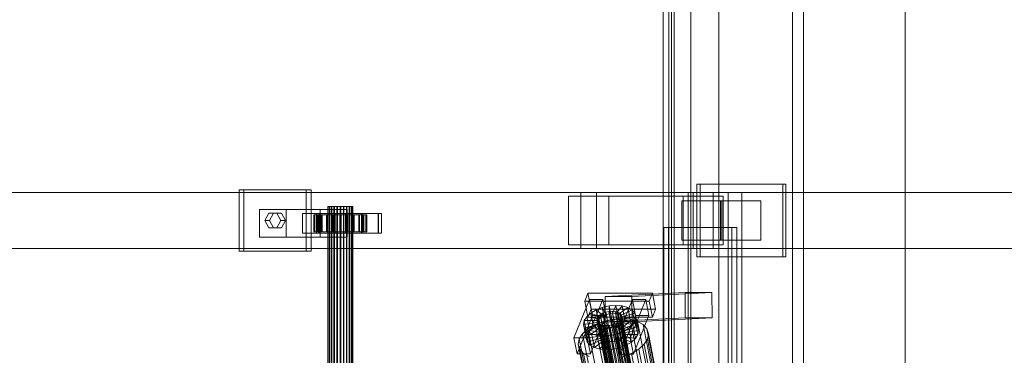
# Model space of a CAD drawing. Header units: millimetres. Extents: x -4395 to 65662, y -65530 to 6847.
# Tile 505 of 656: x 3339 to 4043, y -17666 to -17426. Entities that reach past the tile are written whole.
import ezdxf

# ---------------------------------------------------------------- set-up
doc = ezdxf.new("R2010")
doc.units = ezdxf.units.MM
doc.layers.add('superior_C01', color=7, linetype='Continuous', lineweight=0)
doc.layers.add('superior_tolva', color=7, linetype='Continuous', lineweight=0)

msp = doc.modelspace()

# ---------------------------------------------------------------- linework, layer by layer
at = {"layer": 'superior_C01'}
for p, q in [((3544.288, -17548), (3496.321, -17548)), ((3496.321, -17548), (3496.321, -17592)), ((3499.708, -17548), (3496.321, -17548)), ((3499.708, -17592), (3499.708, -17548)), ((3499.708, -17548), (3547.675, -17548)), ((3544.288, -17592), (3544.288, -17548)), ((3544.288, -17548), (3547.675, -17548)), ((3547.675, -17548), (3547.675, -17592)), ((3884.794, -17544), (3823.396, -17544)), ((3823.396, -17544), (3823.396, -17596)), ((3825.654, -17544), (3823.396, -17544)), ((3825.654, -17596), (3825.654, -17544)), ((3825.654, -17544), (3887.052, -17544)), ((3884.794, -17596), (3884.794, -17544)), ((3884.794, -17544), (3887.052, -17544)), ((3887.052, -17544), (3887.052, -17596)), ((3740.385, -17550), (2589.177, -17550)), ((2600.468, -17550), (3751.675, -17550)), ((3820.827, -17550), (2669.62, -17550)), ((2683.732, -17550), (3834.94, -17550)), ((3760.42, -17552.5), (3731.64, -17552.5)), ((3731.64, -17552.5), (3731.64, -17587.5)), ((3813.494, -17552.5), (3731.64, -17552.5)), ((3740.385, -17550), (3740.385, -17590)), ((3751.675, -17550), (3740.385, -17550)), ((4891.593, -17550), (3740.385, -17550)), ((3751.675, -17590), (3751.675, -17550)), ((3751.675, -17550), (4902.883, -17550)), ((3760.42, -17587.5), (3760.42, -17552.5)), ((3760.42, -17552.5), (3842.274, -17552.5)), ((3845.659, -17550), (3807.286, -17550)), ((3807.286, -17550), (3807.286, -18450)), ((3817.165, -17550), (3807.286, -17550)), ((3841.327, -17556), (3812.547, -17556)), ((3812.547, -17556), (3812.547, -17584)), ((3840.269, -17556), (3812.547, -17556)), ((3813.494, -17587.5), (3813.494, -17552.5)), ((3813.494, -17552.5), (3842.274, -17552.5)), ((3817.165, -18450), (3817.165, -17550)), ((3817.165, -17550), (3855.538, -17550)), ((3820.827, -17550), (3820.827, -17590)), ((3834.94, -17550), (3820.827, -17550)), ((4972.035, -17550), (3820.827, -17550)), ((3834.94, -17590), (3834.94, -17550)), ((3834.94, -17550), (4986.148, -17550)), ((3840.269, -17584), (3840.269, -17556)), ((3840.269, -17556), (3869.049, -17556)), ((3841.327, -17584), (3841.327, -17556)), ((3841.327, -17556), (3869.049, -17556)), ((3842.274, -17552.5), (3842.274, -17587.5)), ((3845.659, -18450), (3845.659, -17550)), ((3845.659, -17550), (3855.538, -17550)), ((3855.538, -17550), (3855.538, -18450)), ((3869.049, -17556), (3869.049, -17584)), ((3529.898, -17562), (3510.711, -17562)), ((3510.711, -17562), (3510.711, -17582)), ((3554.244, -17562), (3510.711, -17562)), ((3529.898, -17582), (3529.898, -17562)), ((3529.898, -17562), (3573.431, -17562)), ((3554.244, -17582), (3554.244, -17562)), ((3554.244, -17562), (3573.431, -17562)), ((3559.888, -17560), (3559.638, -17560)), ((3559.638, -17560), (3560.002, -17560)), ((3559.638, -18440), (3559.638, -17560)), ((3560.734, -17560), (3559.888, -17560)), ((3559.888, -18440), (3559.888, -17560)), ((3560.002, -17560), (3560.953, -17560)), ((3560.002, -18440), (3560.002, -17560)), ((3562.119, -17560), (3560.734, -17560)), ((3560.734, -18440), (3560.734, -17560)), ((3560.953, -17560), (3562.429, -17560)), ((3560.953, -18440), (3560.953, -17560)), ((3563.947, -17560), (3562.119, -17560)), ((3562.119, -18440), (3562.119, -17560)), ((3562.429, -17560), (3564.327, -17560)), ((3562.429, -18440), (3562.429, -17560)), ((3566.095, -17560), (3563.947, -17560)), ((3563.947, -18440), (3563.947, -17560)), ((3564.327, -17560), (3566.519, -17560)), ((3564.327, -18440), (3564.327, -17560)), ((3568.417, -17560), (3566.095, -17560)), ((3566.095, -18440), (3566.095, -17560)), ((3566.519, -17560), (3568.855, -17560)), ((3566.519, -18440), (3566.519, -17560)), ((3570.753, -17560), (3568.417, -17560)), ((3568.417, -18440), (3568.417, -17560)), ((3568.855, -17560), (3571.176, -17560)), ((3568.855, -18440), (3568.855, -17560)), ((3572.945, -17560), (3570.753, -17560)), ((3570.753, -18440), (3570.753, -17560)), ((3571.176, -17560), (3573.324, -17560)), ((3571.176, -18440), (3571.176, -17560)), ((3574.843, -17560), (3572.945, -17560)), ((3572.945, -18440), (3572.945, -17560)), ((3573.324, -17560), (3575.153, -17560)), ((3573.324, -18440), (3573.324, -17560)), ((3573.431, -17562), (3573.431, -17582)), ((3576.318, -17560), (3574.843, -17560)), ((3574.843, -18440), (3574.843, -17560)), ((3575.153, -17560), (3576.537, -17560)), ((3575.153, -18440), (3575.153, -17560)), ((3577.27, -17560), (3576.318, -17560)), ((3576.318, -18440), (3576.318, -17560)), ((3576.537, -17560), (3577.383, -17560)), ((3576.537, -18440), (3576.537, -17560)), ((3577.633, -17560), (3577.27, -17560)), ((3577.27, -17560), (3577.27, -18440)), ((3577.383, -17560), (3577.633, -17560)), ((3577.383, -18440), (3577.383, -17560)), ((3577.633, -18440), (3577.633, -17560)), ((3514.549, -17570), (3517.427, -17564.804)), ((3517.427, -17575.196), (3514.549, -17570)), ((3514.549, -17570), (3517.936, -17570)), ((3517.427, -17564.804), (3523.183, -17564.804)), ((3520.814, -17564.804), (3517.427, -17564.804)), ((3520.814, -17564.804), (3517.936, -17570)), ((3517.936, -17570), (3520.814, -17575.196)), ((3526.57, -17564.804), (3520.814, -17564.804)), ((3523.183, -17564.804), (3526.061, -17570)), ((3526.57, -17564.804), (3523.183, -17564.804)), ((3526.061, -17570), (3523.183, -17575.196)), ((3529.448, -17570), (3526.061, -17570)), ((3529.448, -17570), (3526.57, -17564.804)), ((3526.57, -17575.196), (3529.448, -17570)), ((3553.115, -17565), (3541.603, -17565)), ((3541.603, -17565), (3541.603, -17579)), ((3553.458, -17565), (3541.603, -17565)), ((3550.169, -17566), (3549.641, -17566)), ((3549.641, -17566), (3559.638, -17566)), ((3549.641, -17578), (3549.641, -17566)), ((3549.641, -17566), (3550.408, -17566)), ((3551.955, -17566), (3550.169, -17566)), ((3550.169, -17566), (3559.888, -17566)), ((3550.169, -17578), (3550.169, -17566)), ((3550.408, -17566), (3560.002, -17566)), ((3550.408, -17578), (3550.408, -17566)), ((3550.408, -17566), (3552.417, -17566)), ((3595.781, -17565), (3551.652, -17565)), ((3551.652, -17565), (3551.652, -17579)), ((3553.91, -17565), (3551.652, -17565)), ((3554.878, -17566), (3551.955, -17566)), ((3551.955, -17566), (3560.734, -17566)), ((3551.955, -17578), (3551.955, -17566)), ((3552.417, -17566), (3560.953, -17566)), ((3552.417, -17578), (3552.417, -17566)), ((3552.417, -17566), (3555.532, -17566)), ((3553.115, -17579), (3553.115, -17565)), ((3553.115, -17565), (3564.97, -17565)), ((3553.458, -17579), (3553.458, -17565)), ((3553.458, -17565), (3564.97, -17565)), ((3553.91, -17579), (3553.91, -17565)), ((3553.91, -17565), (3598.039, -17565)), ((3558.738, -17566), (3554.878, -17566)), ((3554.878, -17566), (3562.119, -17566)), ((3554.878, -17578), (3554.878, -17566)), ((3555.532, -17566), (3562.429, -17566)), ((3555.532, -17578), (3555.532, -17566)), ((3555.532, -17566), (3559.539, -17566)), ((3563.273, -17566), (3558.738, -17566)), ((3558.738, -17566), (3563.947, -17566)), ((3558.738, -17578), (3558.738, -17566)), ((3559.539, -17566), (3564.327, -17566)), ((3559.539, -17578), (3559.539, -17566)), ((3559.539, -17566), (3564.166, -17566)), ((3559.638, -17566), (3559.888, -17566)), ((3559.638, -17566), (3559.638, -17578)), ((3560.002, -17566), (3559.638, -17566)), ((3559.888, -17566), (3560.734, -17566)), ((3559.888, -17566), (3559.888, -17578)), ((3560.002, -17566), (3560.002, -17578)), ((3560.953, -17566), (3560.002, -17566)), ((3560.734, -17566), (3562.119, -17566)), ((3560.734, -17566), (3560.734, -17578)), ((3560.953, -17566), (3560.953, -17578)), ((3562.429, -17566), (3560.953, -17566)), ((3562.119, -17566), (3563.947, -17566)), ((3562.119, -17566), (3562.119, -17578)), ((3562.429, -17566), (3562.429, -17578)), ((3564.327, -17566), (3562.429, -17566)), ((3568.173, -17566), (3563.273, -17566)), ((3563.273, -17566), (3566.095, -17566)), ((3563.273, -17578), (3563.273, -17566)), ((3563.947, -17566), (3566.095, -17566)), ((3563.947, -17566), (3563.947, -17578)), ((3564.166, -17566), (3566.519, -17566)), ((3564.166, -17578), (3564.166, -17566)), ((3564.166, -17566), (3569.098, -17566)), ((3564.327, -17566), (3564.327, -17578)), ((3566.519, -17566), (3564.327, -17566)), ((3564.97, -17565), (3564.97, -17579)), ((3566.095, -17566), (3568.417, -17566)), ((3566.095, -17566), (3566.095, -17578)), ((3566.519, -17566), (3566.519, -17578)), ((3568.855, -17566), (3566.519, -17566)), ((3573.105, -17566), (3568.173, -17566)), ((3568.173, -17566), (3568.417, -17566)), ((3568.173, -17578), (3568.173, -17566)), ((3568.417, -17566), (3570.753, -17566)), ((3568.417, -17566), (3568.417, -17578)), ((3569.098, -17566), (3568.855, -17566)), ((3568.855, -17566), (3568.855, -17578)), ((3571.176, -17566), (3568.855, -17566)), ((3569.098, -17578), (3569.098, -17566)), ((3569.098, -17566), (3573.999, -17566)), ((3573.105, -17566), (3570.753, -17566)), ((3570.753, -17566), (3572.945, -17566)), ((3570.753, -17566), (3570.753, -17578)), ((3573.999, -17566), (3571.176, -17566)), ((3571.176, -17566), (3571.176, -17578)), ((3573.324, -17566), (3571.176, -17566)), ((3583.814, -17565), (3572.302, -17565)), ((3572.302, -17565), (3572.302, -17579)), ((3584.157, -17565), (3572.302, -17565)), ((3577.732, -17566), (3572.945, -17566)), ((3572.945, -17566), (3574.843, -17566)), ((3572.945, -17566), (3572.945, -17578)), ((3577.732, -17566), (3573.105, -17566)), ((3573.105, -17578), (3573.105, -17566)), ((3578.533, -17566), (3573.324, -17566)), ((3573.324, -17566), (3573.324, -17578)), ((3575.153, -17566), (3573.324, -17566)), ((3573.999, -17578), (3573.999, -17566)), ((3573.999, -17566), (3578.533, -17566)), ((3581.74, -17566), (3574.843, -17566)), ((3574.843, -17566), (3576.318, -17566)), ((3574.843, -17566), (3574.843, -17578)), ((3582.394, -17566), (3575.153, -17566)), ((3575.153, -17566), (3575.153, -17578)), ((3576.537, -17566), (3575.153, -17566)), ((3584.854, -17566), (3576.318, -17566)), ((3576.318, -17566), (3577.27, -17566)), ((3576.318, -17566), (3576.318, -17578)), ((3585.317, -17566), (3576.537, -17566)), ((3576.537, -17566), (3576.537, -17578)), ((3577.383, -17566), (3576.537, -17566)), ((3577.27, -17566), (3586.863, -17566)), ((3577.27, -17578), (3577.27, -17566)), ((3577.27, -17566), (3577.633, -17566)), ((3587.103, -17566), (3577.383, -17566)), ((3577.383, -17566), (3577.383, -17578)), ((3577.633, -17566), (3577.383, -17566)), ((3587.63, -17566), (3577.633, -17566)), ((3577.633, -17566), (3577.633, -17578)), ((3581.74, -17566), (3577.732, -17566)), ((3577.732, -17578), (3577.732, -17566)), ((3578.533, -17578), (3578.533, -17566)), ((3578.533, -17566), (3582.394, -17566)), ((3584.854, -17566), (3581.74, -17566)), ((3581.74, -17578), (3581.74, -17566)), ((3582.394, -17578), (3582.394, -17566)), ((3582.394, -17566), (3585.317, -17566)), ((3583.814, -17579), (3583.814, -17565)), ((3583.814, -17565), (3595.669, -17565)), ((3584.157, -17579), (3584.157, -17565)), ((3584.157, -17565), (3595.669, -17565)), ((3586.863, -17566), (3584.854, -17566)), ((3584.854, -17578), (3584.854, -17566)), ((3585.317, -17578), (3585.317, -17566)), ((3585.317, -17566), (3587.103, -17566)), ((3586.863, -17566), (3586.863, -17578)), ((3587.63, -17566), (3586.863, -17566)), ((3587.103, -17578), (3587.103, -17566)), ((3587.103, -17566), (3587.63, -17566)), ((3587.63, -17578), (3587.63, -17566)), ((3595.669, -17565), (3595.669, -17579)), ((3595.781, -17579), (3595.781, -17565)), ((3595.781, -17565), (3598.039, -17565)), ((3598.039, -17565), (3598.039, -17579)), ((3523.183, -17575.196), (3517.427, -17575.196)), ((3520.814, -17575.196), (3517.427, -17575.196)), ((3520.814, -17575.196), (3526.57, -17575.196)), ((3526.57, -17575.196), (3523.183, -17575.196)), ((3559.638, -17578), (3549.641, -17578)), ((3549.641, -17578), (3550.169, -17578)), ((3550.408, -17578), (3549.641, -17578)), ((3559.888, -17578), (3550.169, -17578)), ((3550.169, -17578), (3551.955, -17578)), ((3560.002, -17578), (3550.408, -17578)), ((3552.417, -17578), (3550.408, -17578)), ((3560.734, -17578), (3551.955, -17578)), ((3551.955, -17578), (3554.878, -17578)), ((3560.953, -17578), (3552.417, -17578)), ((3555.532, -17578), (3552.417, -17578)), ((3562.119, -17578), (3554.878, -17578)), ((3554.878, -17578), (3558.738, -17578)), ((3562.429, -17578), (3555.532, -17578)), ((3559.539, -17578), (3555.532, -17578)), ((3563.947, -17578), (3558.738, -17578)), ((3558.738, -17578), (3563.273, -17578)), ((3564.327, -17578), (3559.539, -17578)), ((3564.166, -17578), (3559.539, -17578)), ((3559.888, -17578), (3559.638, -17578)), ((3559.638, -17578), (3560.002, -17578)), ((3560.734, -17578), (3559.888, -17578)), ((3560.002, -17578), (3560.953, -17578)), ((3562.119, -17578), (3560.734, -17578)), ((3560.953, -17578), (3562.429, -17578)), ((3563.947, -17578), (3562.119, -17578)), ((3562.429, -17578), (3564.327, -17578)), ((3566.095, -17578), (3563.273, -17578)), ((3563.273, -17578), (3568.173, -17578)), ((3566.095, -17578), (3563.947, -17578)), ((3566.519, -17578), (3564.166, -17578)), ((3569.098, -17578), (3564.166, -17578)), ((3564.327, -17578), (3566.519, -17578)), ((3568.417, -17578), (3566.095, -17578)), ((3566.519, -17578), (3568.855, -17578)), ((3568.417, -17578), (3568.173, -17578)), ((3568.173, -17578), (3573.105, -17578)), ((3570.753, -17578), (3568.417, -17578)), ((3568.855, -17578), (3569.098, -17578)), ((3568.855, -17578), (3571.176, -17578)), ((3573.999, -17578), (3569.098, -17578)), ((3572.945, -17578), (3570.753, -17578)), ((3570.753, -17578), (3573.105, -17578)), ((3571.176, -17578), (3573.999, -17578)), ((3571.176, -17578), (3573.324, -17578)), ((3574.843, -17578), (3572.945, -17578)), ((3572.945, -17578), (3577.732, -17578)), ((3573.105, -17578), (3577.732, -17578)), ((3573.324, -17578), (3578.533, -17578)), ((3573.324, -17578), (3575.153, -17578)), ((3578.533, -17578), (3573.999, -17578)), ((3576.318, -17578), (3574.843, -17578)), ((3574.843, -17578), (3581.74, -17578)), ((3575.153, -17578), (3582.394, -17578)), ((3575.153, -17578), (3576.537, -17578)), ((3577.27, -17578), (3576.318, -17578)), ((3576.318, -17578), (3584.854, -17578)), ((3576.537, -17578), (3585.317, -17578)), ((3576.537, -17578), (3577.383, -17578)), ((3586.863, -17578), (3577.27, -17578)), ((3577.633, -17578), (3577.27, -17578)), ((3577.383, -17578), (3587.103, -17578)), ((3577.383, -17578), (3577.633, -17578)), ((3577.633, -17578), (3587.63, -17578)), ((3577.732, -17578), (3581.74, -17578)), ((3582.394, -17578), (3578.533, -17578)), ((3581.74, -17578), (3584.854, -17578)), ((3585.317, -17578), (3582.394, -17578)), ((3584.854, -17578), (3586.863, -17578)), ((3587.103, -17578), (3585.317, -17578)), ((3586.863, -17578), (3587.63, -17578)), ((3587.63, -17578), (3587.103, -17578)), ((3848.481, -17575), (3799.747, -17575)), ((3799.747, -17575), (3799.747, -18425)), ((3803.134, -17575), (3799.747, -17575)), ((3803.134, -18425), (3803.134, -17575)), ((3803.134, -17575), (3851.868, -17575)), ((3848.481, -18425), (3848.481, -17575)), ((3848.481, -17575), (3851.868, -17575)), ((3851.868, -17575), (3851.868, -18425)), ((3510.711, -17582), (3529.898, -17582)), ((3510.711, -17582), (3554.244, -17582)), ((3573.431, -17582), (3529.898, -17582)), ((3541.603, -17579), (3553.115, -17579)), ((3541.603, -17579), (3553.458, -17579)), ((3551.652, -17579), (3595.781, -17579)), ((3551.652, -17579), (3553.91, -17579)), ((3564.97, -17579), (3553.115, -17579)), ((3564.97, -17579), (3553.458, -17579)), ((3598.039, -17579), (3553.91, -17579)), ((3573.431, -17582), (3554.244, -17582)), ((3572.302, -17579), (3583.814, -17579)), ((3572.302, -17579), (3584.157, -17579)), ((3595.669, -17579), (3583.814, -17579)), ((3595.669, -17579), (3584.157, -17579)), ((3598.039, -17579), (3595.781, -17579)), ((3812.547, -17584), (3841.327, -17584)), ((3812.547, -17584), (3840.269, -17584)), ((3869.049, -17584), (3840.269, -17584)), ((3869.049, -17584), (3841.327, -17584)), ((2589.177, -17590), (3740.385, -17590)), ((2600.468, -17590), (3751.675, -17590)), ((2669.62, -17590), (3820.827, -17590)), ((2683.732, -17590), (3834.94, -17590)), ((3496.321, -17592), (3544.288, -17592)), ((3496.321, -17592), (3499.708, -17592)), ((3547.675, -17592), (3499.708, -17592)), ((3547.675, -17592), (3544.288, -17592)), ((3731.64, -17587.5), (3760.42, -17587.5)), ((3813.494, -17587.5), (3731.64, -17587.5)), ((3740.385, -17590), (3751.675, -17590)), ((3740.385, -17590), (4891.593, -17590)), ((3751.675, -17590), (4902.883, -17590)), ((3842.274, -17587.5), (3760.42, -17587.5)), ((3842.274, -17587.5), (3813.494, -17587.5)), ((3820.827, -17590), (3834.94, -17590)), ((3820.827, -17590), (4972.035, -17590)), ((3834.94, -17590), (4986.148, -17590)), ((3823.396, -17596), (3884.794, -17596)), ((3823.396, -17596), (3825.654, -17596)), ((3887.052, -17596), (3825.654, -17596)), ((3887.052, -17596), (3884.794, -17596)), ((3746.619, -17626.449), (3735.489, -17653.98)), ((3745.596, -17621.857), (3743.277, -17627.592)), ((3745.083, -17653.992), (3756.212, -17626.461)), ((3747.849, -17633.325), (3745.596, -17621.857)), ((3745.596, -17621.857), (3791.644, -17621.914)), ((3748.872, -17637.917), (3746.619, -17626.449)), ((3746.619, -17626.449), (3756.212, -17626.461)), ((3756.212, -17626.461), (3758.466, -17637.929)), ((3814.991, -17621.488), (3757.799, -17624.356)), ((3776.985, -17624.356), (3757.799, -17624.356)), ((3757.799, -17624.356), (3757.871, -17642.354)), ((3777.318, -17626.487), (3766.188, -17654.019)), ((3775.782, -17654.031), (3786.911, -17626.499)), ((3776.985, -17624.356), (3834.178, -17621.488)), ((3777.057, -17642.354), (3776.985, -17624.356)), ((3779.571, -17637.955), (3777.318, -17626.487)), ((3777.318, -17626.487), (3786.911, -17626.499)), ((3786.911, -17626.499), (3789.165, -17637.967)), ((3789.325, -17627.65), (3791.644, -17621.914)), ((3791.644, -17621.914), (3793.898, -17633.382)), ((3815.063, -17639.486), (3814.991, -17621.488)), ((3814.991, -17621.488), (3834.178, -17621.488)), ((3834.178, -17621.488), (3834.249, -17639.486)), ((3789.325, -17627.65), (3743.277, -17627.592)), ((3743.277, -17627.592), (3745.531, -17639.061)), ((3745.531, -17639.061), (3747.849, -17633.325)), ((3747.547, -17636.164), (3751.356, -17633.91)), ((3793.898, -17633.382), (3747.849, -17633.325)), ((3751.356, -17633.91), (3755.831, -17632.183)), ((3751.356, -17633.91), (3756.5, -17637.975)), ((3753.287, -17643.74), (3751.356, -17633.91)), ((3755.831, -17632.183), (3760.667, -17631.1)), ((3755.831, -17632.183), (3758.62, -17637.157)), ((3757.762, -17642.013), (3755.831, -17632.183)), ((3760.667, -17631.1), (3765.535, -17630.735)), ((3760.667, -17631.1), (3760.91, -17636.643)), ((3762.599, -17640.93), (3760.667, -17631.1)), ((3765.535, -17630.735), (3763.216, -17636.47)), ((3770.102, -17631.112), (3765.38, -17636.649)), ((3767.466, -17640.564), (3765.535, -17630.735)), ((3765.535, -17630.735), (3770.102, -17631.112)), ((3774.058, -17632.206), (3767.254, -17637.167)), ((3777.133, -17633.943), (3768.71, -17637.99)), ((3772.034, -17640.942), (3770.102, -17631.112)), ((3770.102, -17631.112), (3774.058, -17632.206)), ((3775.99, -17642.036), (3774.058, -17632.206)), ((3774.058, -17632.206), (3777.133, -17633.943)), ((3779.065, -17643.772), (3777.133, -17633.943)), ((3777.133, -17633.943), (3779.118, -17636.203)), ((3791.579, -17639.118), (3789.325, -17627.65)), ((3793.898, -17633.382), (3791.579, -17639.118)), ((3737.743, -17665.449), (3748.872, -17637.917)), ((3742.902, -17641.61), (3744.663, -17638.79)), ((3744.663, -17638.79), (3747.547, -17636.164)), ((3744.663, -17638.79), (3753.33, -17640.286)), ((3746.595, -17648.62), (3744.663, -17638.79)), ((3745.531, -17639.061), (3791.579, -17639.118)), ((3758.466, -17637.929), (3747.336, -17665.461)), ((3747.547, -17636.164), (3754.695, -17639.042)), ((3749.478, -17645.994), (3747.547, -17636.164)), ((3758.466, -17637.929), (3748.872, -17637.917)), ((3751.928, -17641.32), (3752.173, -17639.983)), ((3752.287, -17642.566), (3751.928, -17641.32)), ((3793.937, -17855.119), (3751.928, -17641.32)), ((3752.173, -17639.983), (3753.008, -17638.648)), ((3794.183, -17853.782), (3752.173, -17639.983)), ((3753.33, -17640.286), (3752.495, -17641.622)), ((3753.008, -17638.648), (3754.374, -17637.404)), ((3795.017, -17852.446), (3753.008, -17638.648)), ((3754.695, -17639.042), (3753.33, -17640.286)), ((3753.33, -17640.286), (3755.261, -17650.116)), ((3754.374, -17637.404), (3756.178, -17636.336)), ((3796.383, -17851.202), (3754.374, -17637.404)), ((3756.5, -17637.975), (3754.695, -17639.042)), ((3754.695, -17639.042), (3756.627, -17648.872)), ((3756.178, -17636.336), (3758.298, -17635.518)), ((3798.187, -17850.135), (3756.178, -17636.336)), ((3758.62, -17637.157), (3756.5, -17637.975)), ((3756.5, -17637.975), (3758.431, -17647.804)), ((3756.621, -17642.107), (3763.087, -17640.659)), ((3762.599, -17640.93), (3757.762, -17642.013)), ((3815.063, -17639.486), (3757.871, -17642.354)), ((3758.298, -17635.518), (3760.589, -17635.005)), ((3800.307, -17849.317), (3758.298, -17635.518)), ((3760.91, -17636.643), (3758.62, -17637.157)), ((3758.62, -17637.157), (3760.551, -17646.986)), ((3760.589, -17635.005), (3762.894, -17634.832)), ((3802.598, -17848.804), (3760.589, -17635.005)), ((3763.216, -17636.47), (3760.91, -17636.643)), ((3760.91, -17636.643), (3762.842, -17646.473)), ((3767.466, -17640.564), (3762.599, -17640.93)), ((3762.842, -17646.473), (3762.599, -17640.93)), ((3762.894, -17634.832), (3765.058, -17635.011)), ((3804.904, -17848.631), (3762.894, -17634.832)), ((3763.087, -17640.659), (3769.594, -17640.17)), ((3799.302, -17824.968), (3763.087, -17640.659)), ((3763.216, -17636.47), (3765.148, -17646.3)), ((3765.38, -17636.649), (3763.216, -17636.47)), ((3765.058, -17635.011), (3766.932, -17635.529)), ((3807.067, -17848.809), (3765.058, -17635.011)), ((3765.148, -17646.3), (3767.466, -17640.564)), ((3765.38, -17636.649), (3767.311, -17646.479)), ((3767.254, -17637.167), (3765.38, -17636.649)), ((3766.932, -17635.529), (3768.388, -17636.352)), ((3808.941, -17849.328), (3766.932, -17635.529)), ((3768.607, -17641.341), (3767.241, -17642.585)), ((3767.254, -17637.167), (3769.185, -17646.997)), ((3768.71, -17637.99), (3767.254, -17637.167)), ((3767.311, -17646.479), (3772.034, -17640.942)), ((3772.034, -17640.942), (3767.466, -17640.564)), ((3768.388, -17636.352), (3769.328, -17637.422)), ((3810.398, -17850.15), (3768.388, -17636.352)), ((3768.442, -17665.487), (3779.571, -17637.955)), ((3769.442, -17640.005), (3768.607, -17641.341)), ((3810.616, -17855.139), (3768.607, -17641.341)), ((3768.71, -17637.99), (3770.642, -17647.82)), ((3769.65, -17639.061), (3768.71, -17637.99)), ((3769.328, -17637.422), (3769.687, -17638.668)), ((3811.337, -17851.221), (3769.328, -17637.422)), ((3769.687, -17638.668), (3769.442, -17640.005)), ((3769.442, -17640.005), (3811.451, -17853.804)), ((3769.594, -17640.17), (3775.7, -17640.674)), ((3805.809, -17824.479), (3769.594, -17640.17)), ((3779.118, -17636.203), (3769.65, -17639.061)), ((3769.65, -17639.061), (3771.582, -17648.891)), ((3770.009, -17640.307), (3769.65, -17639.061)), ((3811.697, -17852.467), (3769.687, -17638.668)), ((3769.763, -17641.643), (3770.009, -17640.307)), ((3779.876, -17638.834), (3770.009, -17640.307)), ((3770.009, -17640.307), (3771.941, -17650.137)), ((3775.99, -17642.036), (3772.034, -17640.942)), ((3775.7, -17640.674), (3780.989, -17642.137)), ((3811.915, -17824.984), (3775.7, -17640.674)), ((3834.249, -17639.486), (3777.057, -17642.354)), ((3789.165, -17637.967), (3778.035, -17665.499)), ((3781.049, -17646.033), (3779.118, -17636.203)), ((3779.118, -17636.203), (3779.876, -17638.834)), ((3779.876, -17638.834), (3779.357, -17641.655)), ((3789.165, -17637.967), (3779.571, -17637.955)), ((3781.807, -17648.664), (3779.876, -17638.834)), ((3834.249, -17639.486), (3815.063, -17639.486)), ((3741.692, -17650.939), (3745.547, -17647.428)), ((3742.383, -17644.431), (3742.902, -17641.61)), ((3742.383, -17644.431), (3752.249, -17642.958)), ((3743.141, -17647.062), (3742.383, -17644.431)), ((3744.314, -17654.261), (3742.383, -17644.431)), ((3742.902, -17641.61), (3752.495, -17641.622)), ((3744.833, -17651.44), (3742.902, -17641.61)), ((3743.141, -17647.062), (3752.609, -17644.204)), ((3745.126, -17649.322), (3743.141, -17647.062)), ((3745.073, -17656.892), (3743.141, -17647.062)), ((3745.126, -17649.322), (3753.549, -17645.275)), ((3745.547, -17647.428), (3750.639, -17644.416)), ((3781.762, -17831.737), (3745.547, -17647.428)), ((3749.478, -17645.994), (3746.595, -17648.62)), ((3748.2, -17651.059), (3755.005, -17646.098)), ((3753.287, -17643.74), (3749.478, -17645.994)), ((3756.627, -17648.872), (3749.478, -17645.994)), ((3750.639, -17644.416), (3756.621, -17642.107)), ((3786.854, -17828.725), (3750.639, -17644.416)), ((3752.156, -17652.153), (3756.879, -17646.616)), ((3752.495, -17641.622), (3752.249, -17642.958)), ((3752.249, -17642.958), (3752.609, -17644.204)), ((3752.249, -17642.958), (3754.181, -17652.788)), ((3753.227, -17643.637), (3752.287, -17642.566)), ((3794.296, -17856.365), (3752.287, -17642.566)), ((3752.495, -17641.622), (3754.427, -17651.452)), ((3752.609, -17644.204), (3753.549, -17645.275)), ((3752.609, -17644.204), (3754.54, -17654.034)), ((3754.683, -17644.459), (3753.227, -17643.637)), ((3795.236, -17857.435), (3753.227, -17643.637)), ((3757.762, -17642.013), (3753.287, -17643.74)), ((3758.431, -17647.804), (3753.287, -17643.74)), ((3753.549, -17645.275), (3755.005, -17646.098)), ((3753.549, -17645.275), (3755.48, -17655.105)), ((3756.557, -17644.978), (3754.683, -17644.459)), ((3796.693, -17858.258), (3754.683, -17644.459)), ((3755.005, -17646.098), (3756.879, -17646.616)), ((3755.005, -17646.098), (3756.937, -17655.927)), ((3758.721, -17645.156), (3756.557, -17644.978)), ((3798.566, -17858.776), (3756.557, -17644.978)), ((3792.836, -17826.416), (3756.621, -17642.107)), ((3756.627, -17648.872), (3758.431, -17647.804)), ((3756.724, -17652.53), (3759.043, -17646.795)), ((3756.879, -17646.616), (3759.043, -17646.795)), ((3756.879, -17646.616), (3758.81, -17656.446)), ((3760.551, -17646.986), (3757.762, -17642.013)), ((3757.871, -17642.354), (3777.057, -17642.354)), ((3758.431, -17647.804), (3760.551, -17646.986)), ((3761.026, -17644.983), (3758.721, -17645.156)), ((3800.73, -17858.955), (3758.721, -17645.156)), ((3759.043, -17646.795), (3761.348, -17646.622)), ((3759.043, -17646.795), (3760.974, -17656.624)), ((3760.551, -17646.986), (3762.842, -17646.473)), ((3763.317, -17644.47), (3761.026, -17644.983)), ((3803.036, -17858.782), (3761.026, -17644.983)), ((3761.348, -17646.622), (3763.639, -17646.108)), ((3761.592, -17652.165), (3761.348, -17646.622)), ((3761.348, -17646.622), (3763.28, -17656.451)), ((3762.842, -17646.473), (3765.148, -17646.3)), ((3765.437, -17643.652), (3763.317, -17644.47)), ((3805.327, -17858.269), (3763.317, -17644.47)), ((3763.639, -17646.108), (3765.759, -17645.29)), ((3766.428, -17651.082), (3763.639, -17646.108)), ((3763.639, -17646.108), (3765.571, -17655.938)), ((3765.148, -17646.3), (3767.311, -17646.479)), ((3767.241, -17642.585), (3765.437, -17643.652)), ((3807.446, -17857.451), (3765.437, -17643.652)), ((3765.759, -17645.29), (3767.563, -17644.223)), ((3770.903, -17649.355), (3765.759, -17645.29)), ((3765.759, -17645.29), (3767.69, -17655.12)), ((3809.251, -17856.383), (3767.241, -17642.585)), ((3767.311, -17646.479), (3769.185, -17646.997)), ((3767.563, -17644.223), (3768.929, -17642.979)), ((3774.712, -17647.101), (3767.563, -17644.223)), ((3767.563, -17644.223), (3769.495, -17654.053)), ((3768.929, -17642.979), (3769.763, -17641.643)), ((3777.596, -17644.475), (3768.929, -17642.979)), ((3768.929, -17642.979), (3770.861, -17652.809)), ((3769.185, -17646.997), (3775.99, -17642.036)), ((3769.185, -17646.997), (3770.642, -17647.82)), ((3769.763, -17641.643), (3779.357, -17641.655)), ((3771.695, -17651.473), (3769.763, -17641.643)), ((3770.642, -17647.82), (3779.065, -17643.772)), ((3770.642, -17647.82), (3771.582, -17648.891)), ((3774.712, -17647.101), (3770.903, -17649.355)), ((3771.582, -17648.891), (3781.049, -17646.033)), ((3777.596, -17644.475), (3774.712, -17647.101)), ((3776.644, -17656.931), (3774.712, -17647.101)), ((3779.065, -17643.772), (3775.99, -17642.036)), ((3779.357, -17641.655), (3777.596, -17644.475)), ((3779.527, -17654.305), (3777.596, -17644.475)), ((3781.049, -17646.033), (3779.065, -17643.772)), ((3779.357, -17641.655), (3781.288, -17651.485)), ((3780.989, -17642.137), (3785.099, -17644.459)), ((3817.204, -17826.446), (3780.989, -17642.137)), ((3781.807, -17648.664), (3781.049, -17646.033)), ((3785.099, -17644.459), (3787.752, -17647.481)), ((3821.314, -17828.768), (3785.099, -17644.459)), ((3787.752, -17647.481), (3788.766, -17650.998)), ((3823.967, -17831.79), (3787.752, -17647.481)), ((3745.083, -17653.992), (3735.489, -17653.98)), ((3735.489, -17653.98), (3737.743, -17665.449)), ((3738.643, -17658.48), (3739.337, -17654.709)), ((3739.337, -17654.709), (3741.692, -17650.939)), ((3775.552, -17839.018), (3739.337, -17654.709)), ((3777.907, -17835.248), (3741.692, -17650.939)), ((3744.833, -17651.44), (3744.314, -17654.261)), ((3754.181, -17652.788), (3744.314, -17654.261)), ((3744.314, -17654.261), (3745.073, -17656.892)), ((3746.595, -17648.62), (3744.833, -17651.44)), ((3754.427, -17651.452), (3744.833, -17651.44)), ((3754.54, -17654.034), (3745.073, -17656.892)), ((3747.336, -17665.461), (3745.083, -17653.992)), ((3748.2, -17651.059), (3745.126, -17649.322)), ((3747.057, -17659.152), (3745.126, -17649.322)), ((3755.261, -17650.116), (3746.595, -17648.62)), ((3755.48, -17655.105), (3747.057, -17659.152)), ((3752.156, -17652.153), (3748.2, -17651.059)), ((3750.132, -17660.889), (3748.2, -17651.059)), ((3756.724, -17652.53), (3752.156, -17652.153)), ((3754.088, -17661.983), (3752.156, -17652.153)), ((3754.181, -17652.788), (3754.427, -17651.452)), ((3754.54, -17654.034), (3754.181, -17652.788)), ((3754.427, -17651.452), (3755.261, -17650.116)), ((3755.48, -17655.105), (3754.54, -17654.034)), ((3755.261, -17650.116), (3756.627, -17648.872)), ((3756.937, -17655.927), (3755.48, -17655.105)), ((3761.592, -17652.165), (3756.724, -17652.53)), ((3758.655, -17662.36), (3756.724, -17652.53)), ((3766.428, -17651.082), (3761.592, -17652.165)), ((3763.523, -17661.995), (3761.592, -17652.165)), ((3767.69, -17655.12), (3765.571, -17655.938)), ((3775.782, -17654.031), (3766.188, -17654.019)), ((3766.188, -17654.019), (3768.442, -17665.487)), ((3770.903, -17649.355), (3766.428, -17651.082)), ((3768.359, -17660.912), (3766.428, -17651.082)), ((3769.495, -17654.053), (3767.69, -17655.12)), ((3767.69, -17655.12), (3772.834, -17659.184)), ((3770.861, -17652.809), (3769.495, -17654.053)), ((3769.495, -17654.053), (3776.644, -17656.931)), ((3771.695, -17651.473), (3770.861, -17652.809)), ((3770.861, -17652.809), (3779.527, -17654.305)), ((3772.834, -17659.184), (3770.903, -17649.355)), ((3771.582, -17648.891), (3771.941, -17650.137)), ((3771.941, -17650.137), (3771.695, -17651.473)), ((3781.288, -17651.485), (3771.695, -17651.473)), ((3771.941, -17650.137), (3781.807, -17648.664)), ((3778.035, -17665.499), (3775.782, -17654.031)), ((3776.644, -17656.931), (3779.527, -17654.305)), ((3779.527, -17654.305), (3781.288, -17651.485)), ((3781.288, -17651.485), (3781.807, -17648.664)), ((3788.072, -17654.769), (3785.717, -17658.539)), ((3788.766, -17650.998), (3788.072, -17654.769)), ((3788.072, -17654.769), (3824.287, -17839.078)), ((3824.981, -17835.307), (3788.766, -17650.998)), ((3739.657, -17661.997), (3738.643, -17658.48)), ((3774.858, -17842.789), (3738.643, -17658.48)), ((3742.31, -17665.019), (3739.657, -17661.997)), ((3775.872, -17846.306), (3739.657, -17661.997)), ((3745.073, -17656.892), (3747.057, -17659.152)), ((3747.057, -17659.152), (3750.132, -17660.889)), ((3756.937, -17655.927), (3750.132, -17660.889)), ((3750.132, -17660.889), (3754.088, -17661.983)), ((3758.81, -17656.446), (3754.088, -17661.983)), ((3754.088, -17661.983), (3758.655, -17662.36)), ((3758.81, -17656.446), (3756.937, -17655.927)), ((3760.974, -17656.624), (3758.655, -17662.36)), ((3758.655, -17662.36), (3763.523, -17661.995)), ((3760.974, -17656.624), (3758.81, -17656.446)), ((3763.28, -17656.451), (3760.974, -17656.624)), ((3765.571, -17655.938), (3763.28, -17656.451)), ((3763.28, -17656.451), (3763.523, -17661.995)), ((3763.523, -17661.995), (3768.359, -17660.912)), ((3765.571, -17655.938), (3768.359, -17660.912)), ((3768.359, -17660.912), (3772.834, -17659.184)), ((3772.834, -17659.184), (3776.644, -17656.931)), ((3781.863, -17662.05), (3776.77, -17665.062)), ((3785.717, -17658.539), (3781.863, -17662.05)), ((3818.077, -17846.359), (3781.863, -17662.05)), ((3821.932, -17842.848), (3785.717, -17658.539)), ((3737.743, -17665.449), (3747.336, -17665.461)), ((3746.421, -17667.341), (3742.31, -17665.019)), ((3778.525, -17849.328), (3742.31, -17665.019)), ((3768.442, -17665.487), (3778.035, -17665.499)), ((3776.77, -17665.062), (3770.788, -17667.371)), ((3812.985, -17849.371), (3776.77, -17665.062))]:
    msp.add_line(p, q, dxfattribs=at)
at = {"layer": 'superior_tolva'}
for p, q in [((3819.2, -19821.5), (3819.2, -16178.5)), ((3891.7, -19821.5), (3891.7, -16178.5)), ((3899.7, -16178.5), (3899.7, -19821.5)), ((3972.2, -16178.5), (3972.2, -19821.5)), ((3799.2, -19725), (3799.2, -16275)), ((3803.335, -16275), (3803.335, -19725)), ((3805.2, -19725), (3805.2, -16275)), ((3807.2, -19725), (3807.2, -16275)), ((3839.2, -16275), (3839.2, -19725))]:
    msp.add_line(p, q, dxfattribs=at)

doc.saveas('drawing.dxf')
